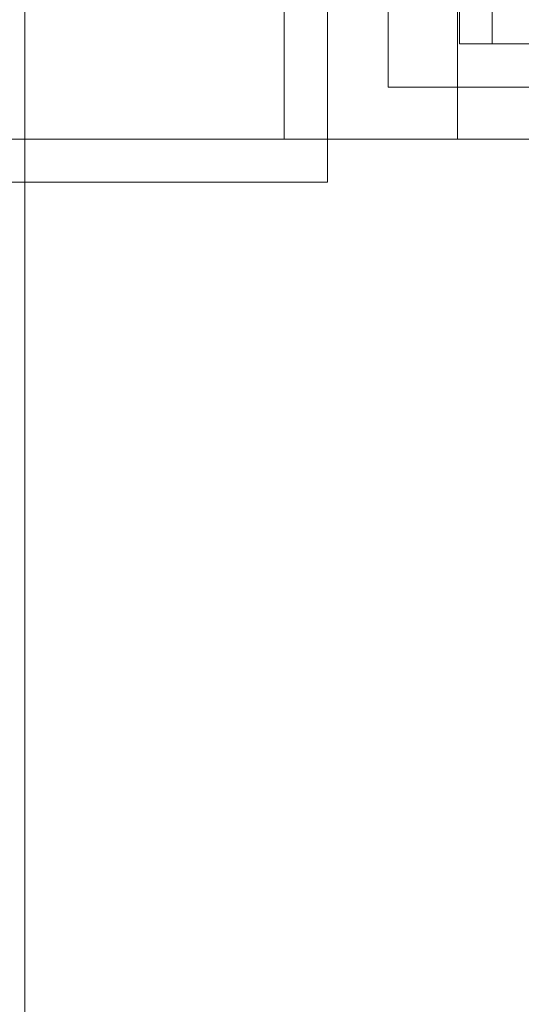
# Model space of a CAD drawing. Header units: millimetres. Extents: x -4395 to 65662, y -65530 to 6847.
# Tile 664 of 1034: x 23747 to 24037, y -19980 to -19411. Entities that reach past the tile are written whole.
import ezdxf

# ---------------------------------------------------------------- set-up
doc = ezdxf.new("R2010")
doc.units = ezdxf.units.MM
doc.layers.add('COTAS_O', color=1, linetype='Continuous', lineweight=0)
doc.layers.add('superior_briquetadora', color=7, linetype='Continuous', lineweight=0)
doc.dimstyles.new('R19_100', dxfattribs={"dimtxt": 250, "dimasz": 150, "dimexe": 150, "dimexo": 80, "dimgap": 100, "dimtad": 1, "dimtih": 1, "dimtoh": 1, "dimdsep": 46, "dimcen": 0.09, "dimadec": 0, "dimazin": 0, "dimtfac": 1, "dimtdec": 4, "dimtofl": 0, "dimtmove": 0, "dimatfit": 3, "dimfxl": 1, "dimtolj": 1, "dimtzin": 0, "dimarcsym": 0})

# ---------------------------------------------------------------- blocks, each defined once
blk = doc.blocks.new('DIM_R33_38')
at = {"layer": 'COTAS_O'}
for p, q in [((23750.07, -19480), (23750.07, -20380)), ((25950.07, -19480), (25950.07, -20380)), ((23750.07, -20380), (23900.07, -20335)), ((25950.07, -20380), (25800.07, -20335)), ((23750.07, -20380), (25950.07, -20380)), ((23750.07, -20380), (23900.07, -20425)), ((25950.07, -20380), (25800.07, -20425))]:
    blk.add_line(p, q, dxfattribs=at)
blk.add_text('2200 O', height=250, dxfattribs=at).set_placement((24850.07, -20280))
blk = doc.blocks.new('DIM_R33_39')
at = {"layer": 'COTAS_O'}
for p, q in [((23050.07, -17510), (23005.07, -17660)), ((23750.07, -17510), (23050.07, -17510)), ((23050.07, -19480), (23050.07, -17510)), ((23050.07, -17510), (23095.07, -17660)), ((23050.07, -19480), (23005.07, -19330)), ((23050.07, -19480), (23095.07, -19330)), ((23750.07, -19480), (23050.07, -19480))]:
    blk.add_line(p, q, dxfattribs=at)
blk.add_text('1970 O', height=250, rotation=90, dxfattribs=at).set_placement((22950.07, -18495))

msp = doc.modelspace()

# ---------------------------------------------------------------- linework, layer by layer
at = {"layer": 'superior_briquetadora'}
for p, q in [((23750.067, -19480), (23750.067, -18460)), ((23750.067, -19480), (23750.067, -18500)), ((24000.067, -18570), (24000.067, -19480)), ((23960.067, -19450), (23960.067, -18590)), ((24001.28, -18620), (24001.28, -19425)), ((24020.067, -18620), (24020.067, -19425)), ((23925.067, -19505), (23925.067, -19305)), ((23960.067, -19300), (23960.067, -19450)), ((23750.067, -19480), (23750.067, -19330)), ((23900.067, -19480), (23900.067, -19330)), ((24052.227, -19425), (24001.28, -19425)), ((24020.067, -19425), (24001.28, -19425)), ((24110.067, -19425), (24020.067, -19425)), ((24045.413, -19450), (23960.067, -19450)), ((24052.227, -19450), (23960.067, -19450)), ((23750.067, -19480), (23900.067, -19480)), ((23750.067, -19480), (25950.067, -19480)), ((23900.067, -19480), (25800.067, -19480)), ((24980.067, -19480), (24000.067, -19480)), ((23725.067, -19505), (23925.067, -19505))]:
    msp.add_line(p, q, dxfattribs=at)

# ---------------------------------------------------------------- dimensions: what is measured, and where the dimension line sits
at = {"layer": 'COTAS_O'}
for p2, distance, picture, middle in [((23750.067, -17510), 700, 'DIM_R33_39', (23050.067, -18495)), ((25950.067, -19480), -900, 'DIM_R33_38', (24850.067, -20380))]:
    dim = msp.add_aligned_dim(p1=(23750.067, -19480), p2=p2, distance=distance, text='<> O', dimstyle='R19_100', dxfattribs=at)
    dim.commit()
    dim.dimension.update_dxf_attribs({"geometry": picture, "text_midpoint": middle})

doc.saveas('drawing.dxf')
